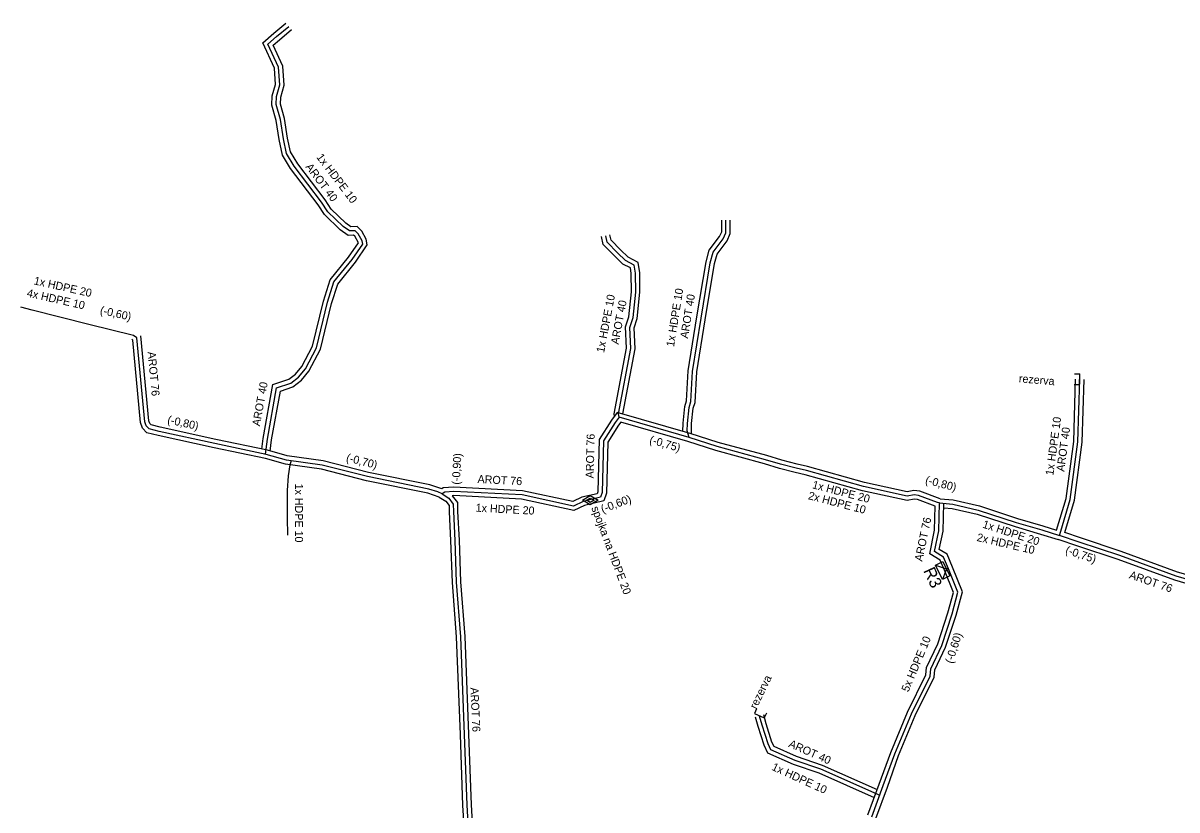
# Model space of a CAD drawing. Extents: x -651943 to -618711, y -1138561 to -1100552.
# Drawn here: x -635021.9 to -634913.8, y -1115244.8 to -1115171.1 of the extents above; entities that cross this region are included whole.
import ezdxf

# ---------------------------------------------------------------- set-up
doc = ezdxf.new("R2010")
doc.units = 0
for name, color, linetype in [('KT optika', 7, 'Continuous'), ('KT trasa', 7, 'Continuous'), ('KT zařízení', 7, 'Continuous')]:
    doc.layers.add(name, color=color, linetype=linetype)

# ---------------------------------------------------------------- blocks, each defined once
blk = doc.blocks.new('POINT_DISPLAY')
blk.add_line((0, 0), (0, 0))
blk = doc.blocks.new('TVSPO_1')
at = {"layer": 'KT zařízení'}
for p, q in [((-0.074, 0.002), (0, 0.044)), ((-0.001, -0.041), (-0.074, 0.002)), ((-0.035, 0), (0, 0.02)), ((0.073, 0.001), (-0.001, -0.041)), ((0, 0.044), (0.073, 0.001)), ((0, 0.02), (0.035, 0)), ((0.035, 0), (0, -0.02)), ((0, -0.02), (-0.035, 0))]:
    blk.add_line(p, q, dxfattribs=at)
blk = doc.blocks.new('TVREZ')
at = {"layer": 'KT zařízení'}
for p, q in [((-0.05, 0.05), (0, 0.05)), ((0, -0.05), (0, 0.05)), ((-0.05, -0.05), (0, -0.05))]:
    blk.add_line(p, q, dxfattribs=at)
blk = doc.blocks.new('NPRIS')
at = {"layer": 'KT zařízení'}
for p, q in [((-0.075, 0), (0, 0.075)), ((0, 0.075), (0.075, 0))]:
    blk.add_line(p, q, dxfattribs=at)
blk.add_lwpolyline([(-0.075, 0.075), (0.075, 0.075), (0.075, 0), (-0.075, 0)], close=True, dxfattribs=at)

msp = doc.modelspace()

# ---------------------------------------------------------------- linework, layer by layer
at = {"layer": 'KT optika'}
for points in [[(-634990.16, -1115191.47), (-634990.53, -1115190.81), (-634990.81, -1115190.53), (-634991.36, -1115190.55), (-634991.96, -1115190.13), (-634993.38, -1115188.75), (-634993.97, -1115187.86), (-634996.54, -1115184.47), (-634997.26, -1115183.28), (-634997.55, -1115181.92), (-634997.83, -1115180.1), (-634998.23, -1115178.71), (-634998.19, -1115177.95), (-634997.87, -1115176.85), (-634998, -1115175.2), (-634999, -1115173.03), (-634998.18, -1115172.32), (-634997.05, -1115171.37)], [(-634958.42, -1115198.73), (-634957.55, -1115193.53), (-634957.29, -1115192.53), (-634956.33, -1115191.27), (-634956.08, -1115190.71), (-634956.08, -1115190.12), (-634956.08, -1115189.54)], [(-634966.1, -1115208.01), (-634966.16, -1115207.69), (-634965, -1115201.57), (-634965.08, -1115199.58), (-634964.78, -1115198.67), (-634964.54, -1115196.27), (-634964.56, -1115194.49), (-634964.67, -1115193.75), (-634965.49, -1115193.33), (-634966.23, -1115192.59), (-634967.22, -1115191.61), (-634967.35, -1115190.99)], [(-634998.19, -1115205.26), (-634996.84, -1115204.8), (-634996.14, -1115204.25), (-634995.49, -1115203.47), (-634994.45, -1115201.49), (-634993.41, -1115197.23), (-634992.82, -1115195.33), (-634991.11, -1115193.23), (-634990.11, -1115191.77), (-634990.16, -1115191.47)], [(-634982.68, -1115215.18), (-634983.08, -1115215.01), (-634983.92, -1115214.73), (-634989.66, -1115213.57), (-634993.9, -1115212.49), (-634997.27, -1115212.02), (-634999.15, -1115211.49), (-635003.96, -1115210.48), (-635009.18, -1115209.33), (-635010.13, -1115209.09), (-635010.41, -1115208.82), (-635010.54, -1115208.42), (-635011.28, -1115200.57), (-635011.59, -1115200.33), (-635015.79, -1115199.31), (-635021.1, -1115197.98), (-635022.16, -1115197.69)], [(-634959.71, -1115209.27), (-634959.7, -1115208.58), (-634959.53, -1115207.08), (-634959.37, -1115206.54), (-634959.22, -1115203.71), (-634958.42, -1115198.73)], [(-634924.83, -1115219.08), (-634924.71, -1115218.67), (-634923.83, -1115215.7), (-634923.1, -1115210.31), (-634922.93, -1115204.45)], [(-634999.21, -1115211.48), (-634999.05, -1115210.06), (-634998.19, -1115205.26)], [(-634936.06, -1115216.04), (-634936.26, -1115215.98), (-634938.03, -1115215.33), (-634938.46, -1115215.27), (-634939.1, -1115215.41), (-634943.19, -1115214.51), (-634948.55, -1115213.01), (-634949.5, -1115212.78), (-634950.97, -1115212.41), (-634952.37, -1115211.99), (-634956.92, -1115210.75), (-634959.54, -1115209.91), (-634966.1, -1115208.01), (-634966.47, -1115208.51), (-634967.56, -1115210.21), (-634967.68, -1115215.06), (-634967.83, -1115215.51), (-634969.46, -1115215.89), (-634970.38, -1115216.33), (-634975.19, -1115215.28), (-634981.57, -1115214.95), (-634982.43, -1115215.02), (-634982.68, -1115215.18), (-634982.05, -1115215.59), (-634981.63, -1115216.14)], [(-634959.54, -1115209.91), (-634959.71, -1115209.27)], [(-634996.83, -1115212.08), (-634996.93, -1115212.45), (-634997.11, -1115213.51), (-634997.19, -1115214.87), (-634997.19, -1115217.44), (-634997.15, -1115219.07)], [(-634981.63, -1115216.14), (-634981.62, -1115216.85), (-634981.49, -1115219.55), (-634981.35, -1115223.46), (-634980.95, -1115228.57), (-634980.6, -1115237.74), (-634980.37, -1115244.35), (-634980.16, -1115247.67), (-634980.07, -1115249.55), (-634980.1, -1115252.37), (-634979.92, -1115255.5), (-634979.82, -1115259.62), (-634979.7, -1115262.21), (-634979.25, -1115268.75), (-634979.13, -1115269.71), (-634978.97, -1115270.61), (-634978.71, -1115271.54), (-634978.78, -1115271.97)], [(-634942.41, -1115245.45), (-634941.34, -1115242.52), (-634940.27, -1115239.55), (-634938.71, -1115235.8), (-634936.95, -1115232.27), (-634936.9, -1115231.57), (-634935.87, -1115229.4), (-634934.9, -1115226.43), (-634934.35, -1115224.4), (-634935.22, -1115222.2), (-634935.69, -1115221.11), (-634936.54, -1115220.6), (-634936.13, -1115218.64), (-634936.06, -1115216.04)], [(-634936.06, -1115216.04), (-634934.84, -1115216.15), (-634932.44, -1115216.71), (-634928.88, -1115217.86), (-634926.5, -1115218.56), (-634924.83, -1115219.08)], [(-634904.86, -1115231.71), (-634903.14, -1115227.09), (-634910.16, -1115223.98), (-634913.9, -1115222.9), (-634919.19, -1115220.96), (-634922.98, -1115219.7), (-634924.83, -1115219.08)], [(-634935.22, -1115222.2), (-634935.43, -1115222.21)], [(-634952.96, -1115235.98), (-634952.72, -1115236.83), (-634952.17, -1115238.57), (-634951.9, -1115239.14), (-634949.64, -1115240.14), (-634947.23, -1115240.97), (-634941.67, -1115243.43)]]:
    msp.add_lwpolyline(points, dxfattribs=at)
at = {"layer": 'KT trasa'}
for points in [[(-634990.16, -1115191.47), (-634990.53, -1115190.81), (-634990.81, -1115190.53), (-634991.36, -1115190.55), (-634991.96, -1115190.13), (-634993.38, -1115188.75), (-634993.97, -1115187.86), (-634996.54, -1115184.47), (-634997.26, -1115183.28), (-634997.55, -1115181.92), (-634997.83, -1115180.1), (-634998.23, -1115178.71), (-634998.19, -1115177.95), (-634997.87, -1115176.85), (-634998, -1115175.2), (-634999, -1115173.03), (-634998.18, -1115172.32), (-634997.05, -1115171.37)], [(-634958.42, -1115198.73), (-634957.55, -1115193.53), (-634957.29, -1115192.53), (-634956.33, -1115191.27), (-634956.08, -1115190.71), (-634956.08, -1115190.12), (-634956.08, -1115189.54)], [(-634966.1, -1115208.01), (-634966.16, -1115207.69), (-634965, -1115201.57), (-634965.08, -1115199.58), (-634964.78, -1115198.67), (-634964.54, -1115196.27), (-634964.56, -1115194.49), (-634964.67, -1115193.75), (-634965.49, -1115193.33), (-634966.23, -1115192.59), (-634967.22, -1115191.61), (-634967.35, -1115190.99)], [(-634998.19, -1115205.26), (-634996.84, -1115204.8), (-634996.14, -1115204.25), (-634995.49, -1115203.47), (-634994.45, -1115201.49), (-634993.41, -1115197.23), (-634992.82, -1115195.33), (-634991.11, -1115193.23), (-634990.11, -1115191.77), (-634990.16, -1115191.47)], [(-634982.68, -1115215.18), (-634983.08, -1115215.01), (-634983.92, -1115214.73), (-634989.66, -1115213.57), (-634993.9, -1115212.49), (-634997.27, -1115212.02), (-634999.15, -1115211.49), (-635003.96, -1115210.48), (-635009.18, -1115209.33), (-635010.13, -1115209.09), (-635010.41, -1115208.82), (-635010.54, -1115208.42), (-635011.28, -1115200.57), (-635011.59, -1115200.33), (-635015.79, -1115199.31), (-635021.1, -1115197.98), (-635022.16, -1115197.69)], [(-634959.71, -1115209.27), (-634959.7, -1115208.58), (-634959.53, -1115207.08), (-634959.37, -1115206.54), (-634959.22, -1115203.71), (-634958.42, -1115198.73)], [(-634924.83, -1115219.08), (-634924.71, -1115218.67), (-634923.83, -1115215.7), (-634923.1, -1115210.31), (-634922.93, -1115204.45)], [(-634999.21, -1115211.48), (-634999.05, -1115210.06), (-634998.19, -1115205.26)], [(-634936.06, -1115216.04), (-634936.26, -1115215.98), (-634938.03, -1115215.33), (-634938.46, -1115215.27), (-634939.1, -1115215.41), (-634943.19, -1115214.51), (-634948.55, -1115213.01), (-634949.5, -1115212.78), (-634950.97, -1115212.41), (-634952.37, -1115211.99), (-634956.92, -1115210.75), (-634959.54, -1115209.91), (-634966.1, -1115208.01), (-634966.47, -1115208.51), (-634967.56, -1115210.21), (-634967.68, -1115215.06), (-634967.83, -1115215.51), (-634969.46, -1115215.89), (-634970.38, -1115216.33), (-634975.19, -1115215.28), (-634981.57, -1115214.95), (-634982.43, -1115215.02), (-634982.68, -1115215.18), (-634982.05, -1115215.59), (-634981.63, -1115216.14)], [(-634959.54, -1115209.91), (-634959.71, -1115209.27)], [(-634996.83, -1115212.08), (-634996.93, -1115212.45), (-634997.11, -1115213.51), (-634997.19, -1115214.87), (-634997.19, -1115217.44), (-634997.15, -1115219.07)], [(-634981.63, -1115216.14), (-634981.62, -1115216.85), (-634981.49, -1115219.55), (-634981.35, -1115223.46), (-634980.95, -1115228.57), (-634980.6, -1115237.74), (-634980.37, -1115244.35), (-634980.16, -1115247.67), (-634980.07, -1115249.55), (-634980.1, -1115252.37), (-634979.92, -1115255.5), (-634979.82, -1115259.62), (-634979.7, -1115262.21), (-634979.25, -1115268.75), (-634979.13, -1115269.71), (-634978.97, -1115270.61), (-634978.71, -1115271.54), (-634978.78, -1115271.97)], [(-634942.41, -1115245.45), (-634941.34, -1115242.52), (-634940.27, -1115239.55), (-634938.71, -1115235.8), (-634936.95, -1115232.27), (-634936.9, -1115231.57), (-634935.87, -1115229.4), (-634934.9, -1115226.43), (-634934.35, -1115224.4), (-634935.22, -1115222.2), (-634935.69, -1115221.11), (-634936.54, -1115220.6), (-634936.13, -1115218.64), (-634936.06, -1115216.04)], [(-634936.06, -1115216.04), (-634934.84, -1115216.15), (-634932.44, -1115216.71), (-634928.88, -1115217.86), (-634926.5, -1115218.56), (-634924.83, -1115219.08)], [(-634904.86, -1115231.71), (-634903.14, -1115227.09), (-634910.16, -1115223.98), (-634913.9, -1115222.9), (-634919.19, -1115220.96), (-634922.98, -1115219.7), (-634924.83, -1115219.08)], [(-634935.22, -1115222.2), (-634935.43, -1115222.21)], [(-634952.96, -1115235.98), (-634952.72, -1115236.83), (-634952.17, -1115238.57), (-634951.9, -1115239.14), (-634949.64, -1115240.14), (-634947.23, -1115240.97), (-634941.67, -1115243.43)]]:
    msp.add_lwpolyline(points, dxfattribs=at)
at = {"layer": 'KT zařízení'}
for p, q in [((-634956.08, -1115190.71), (-634956.08, -1115190.12)), ((-634964.67, -1115193.75), (-634965.49, -1115193.33))]:
    msp.add_line(p, q, dxfattribs=at)
for points in [[(-634990.52, -1115191.65), (-634990.85, -1115191.05), (-634990.97, -1115190.94), (-634991.48, -1115190.96), (-634992.22, -1115190.44), (-634993.69, -1115189.01), (-634994.3, -1115188.09), (-634996.87, -1115184.7), (-634997.64, -1115183.43), (-634997.94, -1115181.99), (-634998.22, -1115180.19), (-634998.63, -1115178.76), (-634998.59, -1115177.88), (-634998.28, -1115176.81), (-634998.39, -1115175.3), (-634999.49, -1115172.92), (-634998.44, -1115172.02), (-634997.31, -1115171.06)], [(-634989.78, -1115191.33), (-634990.21, -1115190.57), (-634990.65, -1115190.12), (-634991.24, -1115190.15), (-634991.7, -1115189.82), (-634993.07, -1115188.49), (-634993.64, -1115187.63), (-634996.21, -1115184.25), (-634996.88, -1115183.13), (-634997.16, -1115181.85), (-634997.44, -1115180.01), (-634997.83, -1115178.66), (-634997.79, -1115178.02), (-634997.47, -1115176.89), (-634997.61, -1115175.1), (-634998.51, -1115173.14), (-634997.92, -1115172.62), (-634996.79, -1115171.68)], [(-634958.8, -1115198.59), (-634957.94, -1115193.45), (-634957.66, -1115192.35), (-634956.68, -1115191.06), (-634956.48, -1115190.62), (-634956.48, -1115190.12), (-634956.48, -1115189.54)], [(-634958.04, -1115198.87), (-634957.16, -1115193.61), (-634956.92, -1115192.71), (-634955.98, -1115191.48), (-634955.68, -1115190.8), (-634955.68, -1115190.12), (-634955.68, -1115189.54)], [(-634965.75, -1115207.69), (-634964.6, -1115201.6), (-634964.68, -1115199.64), (-634964.39, -1115198.75), (-634964.14, -1115196.29), (-634964.16, -1115194.46), (-634964.31, -1115193.49), (-634965.25, -1115193), (-634965.95, -1115192.31), (-634966.85, -1115191.41), (-634966.96, -1115190.91)], [(-634998.54, -1115204.95), (-634997.04, -1115204.45), (-634996.42, -1115203.96), (-634995.83, -1115203.25), (-634994.83, -1115201.35), (-634993.8, -1115197.12), (-634993.18, -1115195.14), (-634991.44, -1115192.99), (-634990.52, -1115191.65)], [(-634997.83, -1115205.56), (-634996.65, -1115205.16), (-634995.86, -1115204.54), (-634995.16, -1115203.69), (-634994.07, -1115201.63), (-634993.03, -1115197.34), (-634992.46, -1115195.53), (-634990.79, -1115193.47), (-634989.69, -1115191.86), (-634989.78, -1115191.33)], [(-634966.53, -1115207.91), (-634966.57, -1115207.69), (-634965.4, -1115201.54), (-634965.48, -1115199.52), (-634965.17, -1115198.59), (-634964.94, -1115196.25), (-634964.96, -1115194.52), (-634965.04, -1115194.01), (-634965.73, -1115193.66), (-634966.51, -1115192.87), (-634967.59, -1115191.81), (-634967.75, -1115191.08)], [(-634960.11, -1115209.33), (-634960.1, -1115208.56), (-634959.92, -1115207), (-634959.77, -1115206.47), (-634959.62, -1115203.67), (-634958.8, -1115198.59)], [(-634959.31, -1115209.56), (-634959.3, -1115208.6), (-634959.14, -1115207.16), (-634958.97, -1115206.61), (-634958.82, -1115203.75), (-634958.04, -1115198.87)], [(-634982.95, -1115215.48), (-634984.03, -1115215.12), (-634989.75, -1115213.96), (-634993.97, -1115212.88), (-634997.35, -1115212.41), (-634999.24, -1115211.88), (-635004.05, -1115210.87), (-635009.28, -1115209.72), (-635010.34, -1115209.46), (-635010.75, -1115209.04), (-635010.93, -1115208.5), (-635011.66, -1115200.78), (-635011.76, -1115200.7)], [(-634982.7, -1115214.72), (-634983.82, -1115214.34), (-634989.58, -1115213.18), (-634993.82, -1115212.09), (-634997.19, -1115211.62), (-634999.05, -1115211.1), (-635003.88, -1115210.08), (-635009.09, -1115208.95), (-635009.93, -1115208.73), (-635010.06, -1115208.6), (-635010.15, -1115208.34), (-635010.9, -1115200.36)], [(-634999.56, -1115210.99), (-634999.45, -1115210), (-634998.54, -1115204.95)], [(-634925.1, -1115218.58), (-634924.22, -1115215.62), (-634923.5, -1115210.28), (-634923.33, -1115204.44)], [(-634924.34, -1115218.82), (-634923.44, -1115215.78), (-634922.7, -1115210.34), (-634922.53, -1115204.47)], [(-634998.78, -1115211.18), (-634998.66, -1115210.12), (-634997.83, -1115205.56)], [(-634936.02, -1115215.64), (-634937.93, -1115214.94), (-634938.48, -1115214.86), (-634939.1, -1115215), (-634943.09, -1115214.12), (-634948.45, -1115212.62), (-634949.4, -1115212.39), (-634950.86, -1115212.02), (-634952.26, -1115211.6), (-634956.81, -1115210.37), (-634959.42, -1115209.53), (-634966.26, -1115207.55), (-634966.8, -1115208.28), (-634967.96, -1115210.09), (-634968.08, -1115214.99), (-634968.14, -1115215.17), (-634969.59, -1115215.51), (-634970.43, -1115215.91), (-634975.14, -1115214.89), (-634981.58, -1115214.55), (-634982.57, -1115214.63), (-634982.7, -1115214.72)], [(-634936.47, -1115216.33), (-634938.13, -1115215.72), (-634938.44, -1115215.68), (-634939.1, -1115215.82), (-634943.29, -1115214.9), (-634948.65, -1115213.4), (-634949.6, -1115213.17), (-634951.08, -1115212.8), (-634952.48, -1115212.38), (-634957.03, -1115211.13), (-634959.66, -1115210.29), (-634965.94, -1115208.47), (-634966.14, -1115208.74), (-634967.16, -1115210.33), (-634967.28, -1115215.13), (-634967.52, -1115215.85), (-634969.33, -1115216.27), (-634970.34, -1115216.75), (-634975.24, -1115215.68), (-634981.57, -1115215.35), (-634981.72, -1115215.36), (-634981.24, -1115216.01)], [(-634982.95, -1115215.48), (-634982.33, -1115215.88), (-634982.03, -1115216.28)], [(-634936.02, -1115215.64), (-634934.78, -1115215.76), (-634932.33, -1115216.32), (-634928.77, -1115217.48), (-634926.38, -1115218.18), (-634925.1, -1115218.58)], [(-634982.03, -1115216.28), (-634982.02, -1115216.86), (-634981.89, -1115219.57), (-634981.75, -1115223.48), (-634981.35, -1115228.6), (-634981, -1115237.75), (-634980.77, -1115244.38), (-634980.56, -1115247.69), (-634980.47, -1115249.56), (-634980.5, -1115252.38), (-634980.32, -1115255.51), (-634980.22, -1115259.63), (-634980.1, -1115262.23), (-634979.65, -1115268.79), (-634979.53, -1115269.78), (-634979.35, -1115270.7), (-634979.1, -1115271.64)], [(-634981.24, -1115216.01), (-634981.22, -1115216.84), (-634981.09, -1115219.54), (-634980.95, -1115223.44), (-634980.56, -1115228.55), (-634980.2, -1115237.72), (-634979.97, -1115244.33), (-634979.76, -1115247.65), (-634979.67, -1115249.54), (-634979.7, -1115252.36), (-634979.52, -1115255.48), (-634979.42, -1115259.6), (-634979.3, -1115262.19), (-634978.86, -1115268.71), (-634978.73, -1115269.65), (-634978.58, -1115270.52), (-634978.26, -1115271.66)], [(-634942.78, -1115245.28), (-634941.72, -1115242.38), (-634940.64, -1115239.41), (-634939.07, -1115235.63), (-634937.34, -1115232.16), (-634937.29, -1115231.47), (-634936.24, -1115229.25), (-634935.28, -1115226.32), (-634934.77, -1115224.42), (-634935.59, -1115222.35), (-634936.01, -1115221.39), (-634936.99, -1115220.8), (-634936.53, -1115218.59), (-634936.47, -1115216.33)], [(-634942.05, -1115245.62), (-634940.96, -1115242.66), (-634939.9, -1115239.7), (-634938.35, -1115235.97), (-634936.56, -1115232.38), (-634936.51, -1115231.67), (-634935.5, -1115229.55), (-634934.52, -1115226.54), (-634933.93, -1115224.37), (-634934.85, -1115222.05), (-634935.37, -1115220.83), (-634936.09, -1115220.4), (-634935.73, -1115218.69), (-634935.66, -1115216.05)], [(-634935.67, -1115216.48), (-634934.9, -1115216.55), (-634932.55, -1115217.09), (-634929, -1115218.24), (-634926.61, -1115218.95), (-634924.96, -1115219.46)], [(-634904.19, -1115231.05), (-634902.63, -1115226.87), (-634910.02, -1115223.6), (-634913.78, -1115222.52), (-634919.06, -1115220.58), (-634922.85, -1115219.32), (-634924.34, -1115218.82)], [(-634905.23, -1115231.55), (-634903.64, -1115227.3), (-634910.3, -1115224.36), (-634914.03, -1115223.28), (-634919.32, -1115221.33), (-634923.11, -1115220.08), (-634924.96, -1115219.46)], [(-634953.35, -1115236.09), (-634953.1, -1115236.95), (-634952.54, -1115238.72), (-634952.2, -1115239.45), (-634949.79, -1115240.51), (-634947.38, -1115241.34), (-634942.18, -1115243.65)], [(-634952.58, -1115235.87), (-634952.34, -1115236.72), (-634951.8, -1115238.42), (-634951.6, -1115238.83), (-634949.49, -1115239.77), (-634947.08, -1115240.6), (-634941.9, -1115242.89)]]:
    msp.add_lwpolyline(points, dxfattribs=at)

# ---------------------------------------------------------------- block references
for name, p, xscale, yscale, rotation in [('TVREZ', (-634922.93, -1115204.45), 9.999988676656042, 9.99998867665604, -1.6749736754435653), ('NPRIS', (-634936.11, -1115222.53), 9.999922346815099, 9.999922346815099, -64.39492010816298), ('TVREZ', (-634952.96, -1115235.98), 10.000028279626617, 10.000028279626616, -114.29908214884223)]:
    msp.add_blockref(name, p, dxfattribs=dict(at, xscale=xscale, yscale=yscale, rotation=rotation))
for p in [(-634996.84, -1115204.83), (-634996.14, -1115204.29), (-634998.19, -1115205.26), (-634948.55, -1115213.01), (-634943.19, -1115214.51), (-634939.1, -1115215.41), (-634938.46, -1115215.27), (-634936.06, -1115216.04)]:
    msp.add_blockref('POINT_DISPLAY', p, dxfattribs=at)
at = {"layer": 'KT zařízení', "xscale": 10, "yscale": 10}
msp.add_blockref('TVSPO_1', (-634968.79, -1115215.79), dxfattribs=at)

# ---------------------------------------------------------------- texts
at = {"layer": 'KT zařízení'}
for s, height, rotation, p in [('1x HDPE 10', 0.75, 307.1695, (-634994.5, -1115183.64)), ('AROT 40', 0.75, 307.1662, (-634995.52, -1115184.55)), ('1x HDPE 20', 0.75, 347.3354, (-635020.98, -1115195.54)), ('4x HDPE 10', 0.75, 347.3354, (-635021.63, -1115196.69)), ('1x HDPE 10', 0.75, 80.8767, (-634960.95, -1115201.44)), ('1x HDPE 10', 0.75, 79.2735, (-634967.5, -1115202)), ('AROT 40', 0.75, 79.2735, (-634966.15, -1115201.22)), ('AROT 40', 0.75, 80.8767, (-634959.64, -1115200.66)), ('(-0,60)', 0.75, 347.4649, (-635014.78, -1115198.31)), ('AROT 76', 0.75, 275.3829, (-635010.27, -1115201.89)), ('AROT 40', 0.75, 79.7631, (-634999.75, -1115208.88)), ('rezerva', 0.75, 355.2543, (-634928.66, -1115204.73)), ('(-0,80)', 0.75, 347.675, (-635008.47, -1115208.57)), ('1x HDPE 10', 0.75, 82.288, (-634925.41, -1115213.49)), ('AROT 40', 0.75, 82.288, (-634924.39, -1115213.13)), ('AROT 76', 0.75, 88.586, (-634968.48, -1115213.74)), ('(-0,75)', 0.75, 343.8466, (-634963.31, -1115210.43)), ('(-0,70)', 0.75, 345.6147, (-634991.72, -1115212.12)), ('(-0,90)', 0.75, 87.0152, (-634981.02, -1115214.34)), ('AROT 76', 0.75, 357.0152, (-634979.37, -1115214.16)), ('(-0,80)', 0.75, 345.5692, (-634937.46, -1115214.21)), ('1x HDPE 10', 0.75, 270, (-634996.46, -1115214.22)), ('1x HDPE 20', 0.75, 345.354, (-634948.05, -1115214.65)), ('(-0,60)', 0.75, 20.5778, (-634967.64, -1115216.99)), ('2x HDPE 10', 0.75, 345.354, (-634948.43, -1115215.67)), ('1x HDPE 20', 0.75, 357.0145, (-634979.55, -1115216.85)), ('spojka na HDPE 20', 0.75, 290.5778, (-634968.71, -1115216.5)), ('AROT 76', 0.75, 78.186, (-634937.69, -1115221.56)), ('1x HDPE 20', 0.75, 342.1048, (-634932.1, -1115218.34)), ('2x HDPE 10', 0.75, 346.9113, (-634932.63, -1115219.59)), ('(-0,75)', 0.75, 341.4814, (-634924.34, -1115220.75)), ('R3', 1.125, 294.9048, (-634937.61, -1115222.38)), ('AROT 76', 0.75, 340.9844, (-634918.36, -1115223.08)), ('5x HDPE 10', 0.75, 67.2278, (-634938.99, -1115233.81)), ('(-0,60)', 0.75, 71.8976, (-634934.86, -1115231.14)), ('rezerva', 0.75, 63.9531, (-634953.24, -1115235.41)), ('AROT 76', 0.75, 272.7042, (-634980.03, -1115233.34)), ('AROT 40', 0.75, 336.1258, (-634950.28, -1115238.87)), ('1x HDPE 10', 0.75, 335.477, (-634951.86, -1115241.03))]:
    msp.add_text(s, height=height, rotation=rotation, dxfattribs=at).set_placement(p)

doc.saveas('drawing.dxf')
